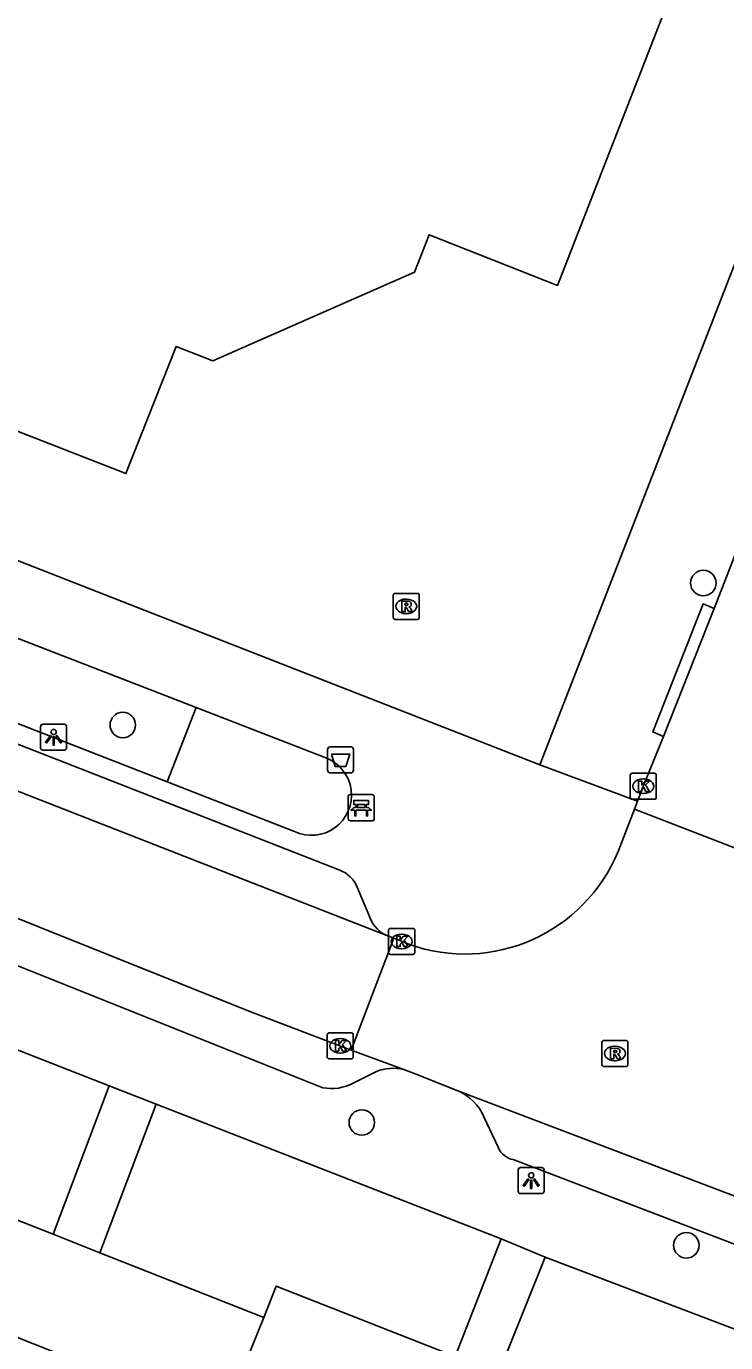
# Model space of a CAD drawing. Extents: x 160026 to 161302, y 384757 to 385701.
# Drawn here: x 160963.8 to 160990.6, y 385081.8 to 385132.3 of the extents above; entities that cross this region are included whole.
import ezdxf

# ---------------------------------------------------------------- set-up
doc = ezdxf.new("R2010")
doc.units = 0
for name, color, linetype in [('IMGEO_Afvalbak', 7, 'Continuous'), ('IMGEO_Bank', 7, 'Continuous'), ('IMGEO_Boom', 7, 'Continuous'), ('IMGEO_Groenvoorziening', 7, 'Continuous'), ('IMGEO_Kolk', 7, 'Continuous'), ('IMGEO_Lichtpunt', 7, 'Continuous'), ('IMGEO_Pand', 7, 'Continuous'), ('IMGEO_Rijbaan_lokaal_open', 7, 'Continuous'), ('IMGEO_Rioolput', 7, 'Continuous'), ('IMGEO_Voetpad_open', 7, 'Continuous')]:
    doc.layers.add(name, color=color, linetype=linetype)

msp = doc.modelspace()

# ---------------------------------------------------------------- linework, layer by layer
at = {"layer": 'IMGEO_Afvalbak'}
for p, q in [((160975.345, 385103.738), (160975.345, 385104.538)), ((160975.345, 385104.538), (160975.345, 385103.738)), ((160975.445, 385104.638), (160976.235, 385104.638)), ((160976.235, 385104.638), (160975.445, 385104.638)), ((160976.335, 385104.538), (160976.335, 385103.738)), ((160976.335, 385103.738), (160976.335, 385104.538)), ((160976.235, 385103.638), (160975.445, 385103.638)), ((160975.445, 385103.638), (160976.235, 385103.638))]:
    msp.add_line(p, q, dxfattribs=at)
msp.add_lwpolyline([(160975.488, 385104.352), (160976.192, 385104.352), (160976.043, 385103.882), (160975.637, 385103.882), (160975.488, 385104.352)], dxfattribs=at)
for centre, start, end in [((160975.445, 385104.538), 90, 180), ((160975.445, 385104.538), 90, 180), ((160976.235, 385104.538), 0, 90), ((160976.235, 385104.538), 360, 90), ((160975.445, 385103.738), 180, 270), ((160975.445, 385103.738), 180, 270), ((160976.235, 385103.738), 270, 0), ((160976.235, 385103.738), 270, 0)]:
    msp.add_arc(centre, 0.1, start, end, dxfattribs=at)
at = {"layer": 'IMGEO_Bank'}
for p, q in [((160976.134, 385101.88), (160976.134, 385102.721)), ((160976.134, 385102.721), (160976.134, 385101.88)), ((160976.209, 385102.805), (160977.05, 385102.805)), ((160977.05, 385102.805), (160976.209, 385102.805)), ((160977.134, 385102.73), (160977.134, 385101.889)), ((160977.134, 385101.889), (160977.134, 385102.73)), ((160976.831, 385102.203), (160976.438, 385102.203)), ((160976.443, 385102.311), (160976.443, 385102.417)), ((160976.487, 385102.417), (160976.487, 385102.311)), ((160976.775, 385102.423), (160976.493, 385102.423)), ((160976.493, 385102.305), (160976.775, 385102.305)), ((160976.781, 385102.311), (160976.781, 385102.417)), ((160976.825, 385102.417), (160976.825, 385102.311)), ((160977.059, 385101.805), (160976.218, 385101.805)), ((160976.218, 385101.805), (160977.059, 385101.805))]:
    msp.add_line(p, q, dxfattribs=at)
for points in [[(160976.437, 385102.423), (160976.351, 385102.423), (160976.351, 385102.584), (160976.914, 385102.584), (160976.914, 385102.423), (160976.831, 385102.423)], [(160976.381, 385102.203), (160976.239, 385102.203), (160976.351, 385102.305), (160976.437, 385102.305)], [(160976.431, 385102.196), (160976.431, 385101.989), (160976.388, 385101.989), (160976.388, 385102.196)], [(160976.831, 385102.305), (160976.914, 385102.305), (160977.026, 385102.203), (160976.887, 385102.203)], [(160976.881, 385102.196), (160976.881, 385101.989), (160976.837, 385101.989), (160976.837, 385102.196)]]:
    msp.add_lwpolyline(points, dxfattribs=at)
for centre, radius, start, end in [((160976.212, 385102.727), 0.0779, 92.4484, 184.2845), ((160976.212, 385102.727), 0.0779, 92.4484, 184.2845), ((160977.056, 385102.727), 0.0779, 2.4484, 94.2845), ((160977.056, 385102.727), 0.0779, 2.4484, 94.2845), ((160976.381, 385102.196), 0.00671, 2.8957, 87.1043), ((160976.438, 385102.196), 0.00671, 92.8957, 177.1043), ((160976.436, 385102.416), 0.00671, 2.8957, 87.1043), ((160976.436, 385102.312), 0.00671, 272.8957, 357.1043), ((160976.493, 385102.416), 0.00671, 92.8957, 177.1043), ((160976.493, 385102.312), 0.00671, 182.8957, 267.1043), ((160976.775, 385102.416), 0.00671, 2.8957, 87.1043), ((160976.775, 385102.312), 0.00671, 272.8957, 357.1043), ((160976.832, 385102.416), 0.00671, 92.8957, 177.1043), ((160976.832, 385102.312), 0.00671, 182.8957, 267.1043), ((160976.83, 385102.196), 0.00671, 2.8957, 87.1043), ((160976.887, 385102.196), 0.00671, 92.8957, 177.1043), ((160976.212, 385101.883), 0.0779, 182.4484, 274.2845), ((160976.212, 385101.883), 0.0779, 182.4484, 274.2845), ((160977.056, 385101.883), 0.0779, 272.4484, 4.2845), ((160977.056, 385101.883), 0.0779, 272.4484, 4.2845)]:
    msp.add_arc(centre, radius, start, end, dxfattribs=at)
at = {"layer": 'IMGEO_Boom'}
for centre in [(160989.766, 385110.922), (160967.484, 385105.476), (160976.656, 385090.226), (160989.114, 385085.514)]:
    msp.add_circle(centre, 0.489, dxfattribs=at)
at = {"layer": 'IMGEO_Groenvoorziening'}
msp.add_lwpolyline([(160969.185, 385103.293), (160970.297, 385106.149)], dxfattribs=at)
at = {"layer": 'IMGEO_Kolk'}
for p, q in [((160986.959, 385102.7), (160986.959, 385103.552)), ((160987.034, 385103.626), (160987.886, 385103.626)), ((160987.96, 385103.552), (160987.96, 385102.7)), ((160987.447, 385103.406), (160987.472, 385103.406)), ((160987.886, 385102.626), (160987.034, 385102.626)), ((160987.47, 385102.846), (160987.445, 385102.846)), ((160977.686, 385096.748), (160977.686, 385097.6)), ((160977.761, 385097.674), (160978.613, 385097.674)), ((160978.174, 385097.454), (160978.199, 385097.454)), ((160978.687, 385097.6), (160978.687, 385096.748)), ((160978.613, 385096.674), (160977.761, 385096.674)), ((160978.197, 385096.894), (160978.172, 385096.894)), ((160975.329, 385092.74), (160975.329, 385093.592)), ((160975.404, 385093.666), (160976.256, 385093.666)), ((160975.817, 385093.446), (160975.842, 385093.446)), ((160976.33, 385093.592), (160976.33, 385092.74)), ((160975.84, 385092.886), (160975.815, 385092.886)), ((160976.256, 385092.666), (160975.404, 385092.666))]:
    msp.add_line(p, q, dxfattribs=at)
for points in [[(160986.959, 385102.7), (160986.959, 385103.552)], [(160987.034, 385103.626), (160987.886, 385103.626)], [(160987.96, 385103.552), (160987.96, 385102.7)], [(160987.28, 385103.326), (160987.403, 385103.326), (160987.403, 385103.175), (160987.533, 385103.326), (160987.697, 385103.326), (160987.551, 385103.175), (160987.704, 385102.926), (160987.552, 385102.926), (160987.467, 385103.09), (160987.403, 385103.023), (160987.403, 385102.926), (160987.28, 385102.926), (160987.28, 385103.326)], [(160987.886, 385102.626), (160987.034, 385102.626)], [(160977.686, 385096.748), (160977.686, 385097.6)], [(160977.761, 385097.674), (160978.613, 385097.674)], [(160978.687, 385097.6), (160978.687, 385096.748)], [(160978.007, 385097.374), (160978.13, 385097.374), (160978.13, 385097.223), (160978.26, 385097.374), (160978.424, 385097.374), (160978.278, 385097.223), (160978.431, 385096.974), (160978.279, 385096.974), (160978.194, 385097.138), (160978.13, 385097.071), (160978.13, 385096.974), (160978.007, 385096.974), (160978.007, 385097.374)], [(160978.613, 385096.674), (160977.761, 385096.674)], [(160975.329, 385092.74), (160975.329, 385093.592)], [(160975.404, 385093.666), (160976.256, 385093.666)], [(160976.33, 385093.592), (160976.33, 385092.74)], [(160975.65, 385093.366), (160975.773, 385093.366), (160975.773, 385093.215), (160975.903, 385093.366), (160976.067, 385093.366), (160975.921, 385093.215), (160976.074, 385092.966), (160975.922, 385092.966), (160975.837, 385093.13), (160975.773, 385093.063), (160975.773, 385092.966), (160975.65, 385092.966), (160975.65, 385093.366)], [(160976.256, 385092.666), (160975.404, 385092.666)]]:
    msp.add_lwpolyline(points, dxfattribs=at)
for centre, start, end in [((160987.036, 385103.55), 91.552, 178.448), ((160987.036, 385103.55), 91.552, 178.448), ((160987.884, 385103.55), 1.552, 88.448), ((160987.884, 385103.55), 1.552, 88.448), ((160987.036, 385102.702), 181.552, 268.448), ((160987.036, 385102.702), 181.552, 268.448), ((160987.884, 385102.702), 271.552, 358.448), ((160987.884, 385102.702), 271.552, 358.448), ((160977.763, 385097.598), 91.552, 178.448), ((160977.763, 385097.598), 91.552, 178.448), ((160978.611, 385097.598), 1.552, 88.448), ((160978.611, 385097.598), 1.552, 88.448), ((160977.763, 385096.75), 181.552, 268.448), ((160977.763, 385096.75), 181.552, 268.448), ((160978.611, 385096.75), 271.552, 358.448), ((160978.611, 385096.75), 271.552, 358.448), ((160975.406, 385093.59), 91.552, 178.448), ((160975.406, 385093.59), 91.552, 178.448), ((160976.254, 385093.59), 1.552, 88.448), ((160976.254, 385093.59), 1.552, 88.448), ((160975.406, 385092.742), 181.552, 268.448), ((160975.406, 385092.742), 181.552, 268.448), ((160976.254, 385092.742), 271.552, 358.448), ((160976.254, 385092.742), 271.552, 358.448)]:
    msp.add_arc(centre, 0.0765, start, end, dxfattribs=at)
for centre, major_axis, ratio, start_param, end_param in [((160987.446, 385103.126), (-0.387, 0.002), 0.722429, 4.712389, 7.853982), ((160987.471, 385103.126), (-0.39, 0.002), 0.717154, 1.570796, 4.712389), ((160978.173, 385097.174), (-0.387, 0.002), 0.722429, 4.712389, 7.853982), ((160978.198, 385097.174), (-0.39, 0.002), 0.717154, 1.570796, 4.712389), ((160975.816, 385093.166), (-0.387, 0.002), 0.722429, 4.712389, 7.853982), ((160975.841, 385093.166), (-0.39, 0.002), 0.717154, 1.570796, 4.712389)]:
    msp.add_ellipse(centre, major_axis=major_axis, ratio=ratio, start_param=start_param, end_param=end_param, dxfattribs=at)
at = {"layer": 'IMGEO_Lichtpunt'}
for p, q in [((160964.331, 385105.412), (160964.331, 385104.605)), ((160964.331, 385105.412), (160964.331, 385104.605)), ((160965.233, 385105.507), (160964.425, 385105.507)), ((160965.233, 385105.507), (160964.425, 385105.507)), ((160965.327, 385104.605), (160965.327, 385105.412)), ((160965.327, 385104.605), (160965.327, 385105.412)), ((160964.425, 385104.511), (160965.233, 385104.511)), ((160964.425, 385104.511), (160965.233, 385104.511)), ((160982.659, 385088.402), (160982.659, 385087.595)), ((160982.659, 385088.402), (160982.659, 385087.595)), ((160983.561, 385088.497), (160982.753, 385088.497)), ((160983.561, 385088.497), (160982.753, 385088.497)), ((160983.655, 385087.595), (160983.655, 385088.402)), ((160983.655, 385087.595), (160983.655, 385088.402)), ((160982.753, 385087.501), (160983.561, 385087.501)), ((160982.753, 385087.501), (160983.561, 385087.501))]:
    msp.add_line(p, q, dxfattribs=at)
for points in [[(160964.705, 385105.076), (160964.744, 385105.048), (160964.556, 385104.786), (160964.518, 385104.813), (160964.705, 385105.076)], [(160964.807, 385105.028), (160964.854, 385105.028), (160964.854, 385104.706), (160964.807, 385104.706), (160964.807, 385105.028)], [(160964.917, 385105.048), (160964.955, 385105.075), (160965.142, 385104.813), (160965.103, 385104.785), (160964.917, 385105.048)], [(160983.033, 385088.066), (160983.072, 385088.038), (160982.884, 385087.776), (160982.846, 385087.803), (160983.033, 385088.066)], [(160983.135, 385088.018), (160983.182, 385088.018), (160983.182, 385087.696), (160983.135, 385087.696), (160983.135, 385088.018)], [(160983.245, 385088.038), (160983.283, 385088.065), (160983.47, 385087.803), (160983.431, 385087.775), (160983.245, 385088.038)]]:
    msp.add_lwpolyline(points, dxfattribs=at)
for centre in [(160964.83, 385105.21), (160983.158, 385088.2)]:
    msp.add_circle(centre, 0.0994, dxfattribs=at)
for centre, start, end in [((160964.425, 385105.412), 90, 180), ((160964.425, 385105.412), 90, 180), ((160965.233, 385105.412), 0, 90), ((160965.233, 385105.412), 0, 90), ((160964.425, 385104.605), 180, 270), ((160964.425, 385104.605), 180, 270), ((160965.233, 385104.605), 270, 0), ((160965.233, 385104.605), 270, 360), ((160982.753, 385088.402), 90, 180), ((160982.753, 385088.402), 90, 180), ((160983.561, 385088.402), 0, 90), ((160983.561, 385088.402), 0, 90), ((160982.753, 385087.595), 180, 270), ((160982.753, 385087.595), 180, 270), ((160983.561, 385087.595), 270, 0), ((160983.561, 385087.595), 270, 360)]:
    msp.add_arc(centre, 0.0946, start, end, dxfattribs=at)
at = {"layer": 'IMGEO_Pand'}
for points in [[(160992.214, 385142.981), (160984.163, 385122.344), (160979.237, 385124.289), (160978.681, 385122.848), (160970.942, 385119.454), (160969.532, 385120.005), (160967.607, 385115.121), (160926.685, 385131.089), (160928.448, 385135.596)], [(160961.082, 385087.408), (160961.739, 385087.149), (160964.81, 385085.937)], [(160964.81, 385085.937), (160966.607, 385085.227)], [(160966.607, 385085.227), (160972.9, 385082.743)], [(160972.9, 385082.743), (160973.377, 385083.952), (160980.237, 385081.244)], [(160943.956, 385053.395), (160952.835, 385075.892), (160957.89, 385073.898), (160961.395, 385082.777), (160971.329, 385078.856)], [(160971.329, 385078.856), (160972.9, 385082.743)]]:
    msp.add_lwpolyline(points, dxfattribs=at)
at = {"layer": 'IMGEO_Rijbaan_lokaal_open'}
for points in [[(161004.366, 385146.462), (161002.145, 385140.658), (161000, 385135.154), (160990.177, 385109.949)], [(160977.62, 385097.395), (160962.326, 385103.371), (160941.705, 385111.366), (160922.805, 385118.804), (160909.363, 385124.003)], [(160990.177, 385109.949), (160988.24, 385105.037)], [(160941.903, 385106.573), (160953.362, 385102.089), (160972.36, 385094.489), (160976.252, 385093.007)], [(160988.24, 385105.037), (160987.494, 385103.214), (160987.239, 385102.551)], [(160987.122, 385102.248), (160987.239, 385102.551)], [(160986.497, 385100.626), (160987.122, 385102.248)], [(160991.758, 385100.463), (160987.122, 385102.248)], [(160976.252, 385093.007), (160977.884, 385097.292)], [(160977.62, 385097.395), (160977.884, 385097.292)], [(160977.884, 385097.292), (160978.467, 385097.064)], [(160976.252, 385093.007), (160978.268, 385092.258)], [(160980.345, 385091.438), (160978.709, 385092.094), (160978.268, 385092.258)], [(160996.154, 385085.431), (160980.345, 385091.438)]]:
    msp.add_lwpolyline(points, dxfattribs=at)
msp.add_arc((160980.614, 385103.055), 6.364, 250.2815, 337.5613, dxfattribs=at)
at = {"layer": 'IMGEO_Rioolput'}
for p, q in [((160977.861, 385109.602), (160977.861, 385110.454)), ((160977.936, 385110.528), (160978.788, 385110.528)), ((160978.349, 385110.308), (160978.374, 385110.308)), ((160978.862, 385110.454), (160978.862, 385109.602)), ((160978.372, 385109.748), (160978.347, 385109.748)), ((160978.788, 385109.528), (160977.936, 385109.528)), ((160985.87, 385092.447), (160985.87, 385093.299)), ((160985.945, 385093.373), (160986.797, 385093.373)), ((160986.358, 385093.153), (160986.383, 385093.153)), ((160986.871, 385093.299), (160986.871, 385092.447)), ((160986.381, 385092.593), (160986.356, 385092.593)), ((160986.797, 385092.373), (160985.945, 385092.373))]:
    msp.add_line(p, q, dxfattribs=at)
for points in [[(160977.861, 385109.602), (160977.861, 385110.454)], [(160977.936, 385110.528), (160978.788, 385110.528)], [(160978.45, 385110.226), (160978.198, 385110.228), (160978.198, 385109.828)], [(160978.376, 385110.147), (160978.322, 385110.147), (160978.322, 385110.066)], [(160978.322, 385110.066), (160978.374, 385110.066)], [(160978.862, 385110.454), (160978.862, 385109.602)], [(160978.198, 385109.828), (160978.322, 385109.828), (160978.322, 385109.99), (160978.333, 385109.99)], [(160978.38, 385109.961), (160978.451, 385109.828), (160978.591, 385109.828), (160978.526, 385109.954)], [(160978.788, 385109.528), (160977.936, 385109.528)], [(160985.87, 385092.447), (160985.87, 385093.299)], [(160985.945, 385093.373), (160986.797, 385093.373)], [(160986.459, 385093.071), (160986.207, 385093.073), (160986.207, 385092.673)], [(160986.385, 385092.992), (160986.331, 385092.992), (160986.331, 385092.911)], [(160986.331, 385092.911), (160986.383, 385092.911)], [(160986.871, 385093.299), (160986.871, 385092.447)], [(160986.207, 385092.673), (160986.331, 385092.673), (160986.331, 385092.835), (160986.342, 385092.835)], [(160986.389, 385092.806), (160986.46, 385092.673), (160986.6, 385092.673), (160986.535, 385092.799)], [(160986.797, 385092.373), (160985.945, 385092.373)]]:
    msp.add_lwpolyline(points, dxfattribs=at)
for centre, radius, start, end in [((160977.938, 385110.452), 0.0765, 91.552, 178.448), ((160977.938, 385110.452), 0.0765, 91.552, 178.448), ((160978.358, 385110.255), 0.19, 274.7715, 282.9687), ((160978.382, 385110.051), 0.0964, 77.0061, 93.1865), ((160978.396, 385110.108), 0.0378, 276.6634, 79.6772), ((160978.449, 385110.116), 0.109, 350.3612, 89.416), ((160978.447, 385110.116), 0.112, 277.5842, 350.9817), ((160978.786, 385110.452), 0.0765, 1.552, 88.448), ((160978.786, 385110.452), 0.0765, 1.552, 88.448), ((160977.938, 385109.604), 0.0765, 181.552, 268.448), ((160977.938, 385109.604), 0.0765, 181.552, 268.448), ((160978.332, 385109.937), 0.0533, 26.0293, 88.6989), ((160978.431, 385109.901), 0.108, 29.5134, 73.7905), ((160978.786, 385109.604), 0.0765, 271.552, 358.448), ((160978.786, 385109.604), 0.0765, 271.552, 358.448), ((160985.947, 385093.297), 0.0765, 91.552, 178.448), ((160985.947, 385093.297), 0.0765, 91.552, 178.448), ((160986.367, 385093.1), 0.19, 274.7715, 282.9687), ((160986.391, 385092.896), 0.0964, 77.0061, 93.1865), ((160986.405, 385092.953), 0.0378, 276.6634, 79.6772), ((160986.458, 385092.961), 0.109, 350.3612, 89.416), ((160986.456, 385092.961), 0.112, 277.5842, 350.9817), ((160986.795, 385093.297), 0.0765, 1.552, 88.448), ((160986.795, 385093.297), 0.0765, 1.552, 88.448), ((160985.947, 385092.449), 0.0765, 181.552, 268.448), ((160985.947, 385092.449), 0.0765, 181.552, 268.448), ((160986.341, 385092.782), 0.0533, 26.0293, 88.6989), ((160986.44, 385092.746), 0.108, 29.5134, 73.7905), ((160986.795, 385092.449), 0.0765, 271.552, 358.448), ((160986.795, 385092.449), 0.0765, 271.552, 358.448)]:
    msp.add_arc(centre, radius, start, end, dxfattribs=at)
for centre, major_axis, ratio, start_param, end_param in [((160978.348, 385110.028), (-0.387, 0.002), 0.722429, 4.712389, 7.853982), ((160978.373, 385110.028), (-0.39, 0.002), 0.717154, 1.570796, 4.712389), ((160986.357, 385092.873), (-0.387, 0.002), 0.722429, 4.712389, 7.853982), ((160986.382, 385092.873), (-0.39, 0.002), 0.717154, 1.570796, 4.712389)]:
    msp.add_ellipse(centre, major_axis=major_axis, ratio=ratio, start_param=start_param, end_param=end_param, dxfattribs=at)
at = {"layer": 'IMGEO_Voetpad_open'}
for points in [[(161027.141, 385216.132), (161025.453, 385211.795), (161023.234, 385206.095), (161003.072, 385154.295), (161002.935, 385153.943), (161000.607, 385147.956), (161000, 385146.397), (160987.796, 385115.023), (160983.488, 385103.946)], [(160983.488, 385103.946), (160971.049, 385108.813), (160965.928, 385110.817), (160910.772, 385132.398)], [(160912.051, 385128.714), (160970.297, 385106.149)], [(160969.185, 385103.293), (160911.031, 385125.982)], [(160910.948, 385125.197), (160923.417, 385120.373), (160942.318, 385112.935), (160962.937, 385104.941), (160975.811, 385099.911)], [(160988.24, 385105.037), (160987.824, 385105.215), (160989.763, 385110.123), (160990.177, 385109.949)], [(160970.297, 385106.149), (160975.282, 385104.218)], [(160975.16, 385091.558), (160952.823, 385100.486), (160943.901, 385104.001)], [(160987.239, 385102.551), (160983.488, 385103.946)], [(160974.075, 385101.388), (160969.185, 385103.293)], [(160976.482, 385099.255), (160976.99, 385098.035)], [(160963.233, 385093.095), (160966.966, 385091.636)], [(160977.215, 385092.186), (160976.332, 385091.736)], [(160966.966, 385091.636), (160964.81, 385085.937)], [(160966.966, 385091.636), (160968.765, 385090.932)], [(160966.607, 385085.227), (160968.765, 385090.932)], [(160968.765, 385090.932), (160982.004, 385085.757)], [(160981.902, 385089.256), (160981.347, 385090.443)], [(160998.655, 385082.614), (160982.471, 385088.8)], [(160980.237, 385081.244), (160982.004, 385085.757)], [(160982.004, 385085.757), (160983.694, 385085.058)], [(160981.451, 385079.483), (160983.694, 385085.058)], [(160983.694, 385085.058), (160994.168, 385081.079)]]:
    msp.add_lwpolyline(points, dxfattribs=at)
for centre, radius, start, end in [((160974.724, 385102.784), 1.539, 245.0541, 68.7492), ((160975.371, 385098.789), 1.205, 22.729, 68.5662), ((160978.1, 385098.498), 1.203, 202.6239, 246.4739), ((160977.861, 385090.481), 1.823, 77.0868, 110.7363), ((160975.489, 385093.338), 1.81, 259.5205, 297.7513), ((160979.586, 385089.672), 1.922, 23.6504, 66.7513), ((160982.608, 385089.554), 0.766, 202.8781, 259.7041)]:
    msp.add_arc(centre, radius, start, end, dxfattribs=at)

doc.saveas('drawing.dxf')
